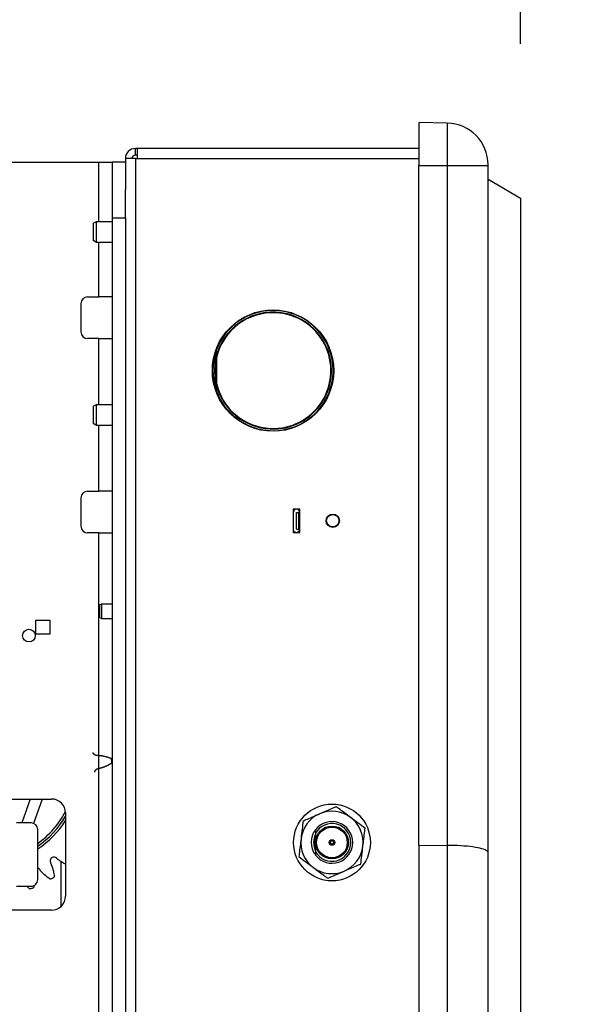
# Model space of a CAD drawing. Header units: inches. Extents: x 170 to 284, y 215 to 248.
# Tile 666 of 1056: x 211.824 to 211.991, y 244.496 to 244.795. Entities that reach past the tile are written whole.
import ezdxf

# ---------------------------------------------------------------- set-up
doc = ezdxf.new("R2010")
doc.units = ezdxf.units.IN
doc.header["$LTSCALE"] = 0.25
doc.header["$MEASUREMENT"] = 0
doc.layers.add('ANNOTATIONS', color=1, linetype='Continuous')
doc.layers.add('LH FRONT OF HOOD', color=7, linetype='Continuous')
doc.styles.add('ARIAL', font='arial.ttf', dxfattribs={"height": 0.09375})
doc.dimstyles.new('STANDARD$0', dxfattribs={"dimtxt": 0.09375, "dimasz": 0.09375, "dimexe": 0.03125, "dimexo": 0.046875, "dimgap": 0.09, "dimtad": 0, "dimtih": 1, "dimtoh": 1, "dimdec": 4, "dimzin": 0, "dimdsep": 46, "dimtxsty": 'ARIAL', "dimcen": 0.09, "dimadec": 0, "dimazin": 0, "dimtfac": 1, "dimtdec": 4, "dimtofl": 0, "dimtmove": 0, "dimatfit": 1, "dimfxl": 1, "dimtolj": 1, "dimtzin": 0, "dimarcsym": 0})

# ---------------------------------------------------------------- blocks, each defined once
blk = doc.blocks.new('*D45')
at = {"layer": 'ANNOTATIONS', "color": 0, "lineweight": -2, "transparency": 16777216}
for p, q in [((210.6277843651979, 245.3460056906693), (210.6277843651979, 246.0798826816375)), ((211.976220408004, 244.7877511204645), (211.976220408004, 246.0798826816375)), ((210.7215343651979, 246.0486326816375), (210.9917282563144, 246.0486326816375)), ((211.882470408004, 246.0486326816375), (211.6122765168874, 246.0486326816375))]:
    blk.add_line(p, q, dxfattribs=at)
at = {"layer": 'ANNOTATIONS', "color": 0, "transparency": 16777216}
for points in [[(210.7215343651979, 246.0642576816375), (210.7215343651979, 246.0330076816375), (210.6277843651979, 246.0486326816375)], [(211.882470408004, 246.0642576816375), (211.882470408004, 246.0330076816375), (211.976220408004, 246.0486326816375)]]:
    blk.add_solid(points, dxfattribs=at)
at = {"layer": 'defpoints', "color": 0, "transparency": 16777216}
for p in [(211.976220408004, 246.0486326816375), (210.6277843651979, 245.2991306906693), (211.976220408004, 244.7408761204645)]:
    blk.add_point(p, dxfattribs=at)
at = {"layer": 'ANNOTATIONS', "color": 0, "transparency": 16777216, "insert": (211.3020023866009, 246.0486326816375), "char_height": 0.09375, "attachment_point": 5, "style": 'ARIAL'}
blk.add_mtext('\\A1;DIM "A"', dxfattribs=at)
blk = doc.blocks.new('*D41')
at = {"layer": 'ANNOTATIONS', "color": 0, "lineweight": -2, "transparency": 16777216}
for p, q in [((211.573486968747, 244.9262927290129), (212.9080140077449, 244.9262927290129)), ((212.8767640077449, 244.8325427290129), (212.8767640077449, 242.5705891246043)), ((212.8767640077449, 239.8737753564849), (212.8767640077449, 242.1357289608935)), ((212.4115944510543, 239.7800253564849), (212.9080140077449, 239.7800253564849))]:
    blk.add_line(p, q, dxfattribs=at)
at = {"layer": 'ANNOTATIONS', "color": 0, "transparency": 16777216}
for points in [[(212.8611390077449, 244.8325427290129), (212.8923890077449, 244.8325427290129), (212.8767640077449, 244.9262927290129)], [(212.8611390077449, 239.8737753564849), (212.8923890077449, 239.8737753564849), (212.8767640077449, 239.7800253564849)]]:
    blk.add_solid(points, dxfattribs=at)
at = {"layer": 'defpoints', "color": 0, "transparency": 16777216}
for p in [(211.526611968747, 244.9262927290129), (212.3647194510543, 239.7800253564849), (212.8767640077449, 239.7800253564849)]:
    blk.add_point(p, dxfattribs=at)
at = {"layer": 'ANNOTATIONS', "color": 0, "transparency": 16777216, "insert": (212.876764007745, 242.3531590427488), "char_height": 0.09375, "attachment_point": 5, "style": 'ARIAL'}
blk.add_mtext('\\A1;TOTAL\\PHEIGHT', dxfattribs=at)

msp = doc.modelspace()

# ---------------------------------------------------------------- linework, layer by layer
at = {"layer": 'LH FRONT OF HOOD'}
for p, q in [((211.9539293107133, 244.7636525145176), (211.9452760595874, 244.7638035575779)), ((211.9452760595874, 244.7638035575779), (211.9452760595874, 244.7507868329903)), ((211.9539293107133, 244.7636525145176), (211.9539293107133, 244.7507868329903)), ((211.8591707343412, 244.7539068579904), (211.8591707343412, 244.7559239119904)), ((211.8598453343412, 244.7559239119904), (211.8591707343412, 244.7559239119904)), ((211.9452760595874, 244.7559239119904), (211.8598453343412, 244.7559239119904)), ((211.8598453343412, 244.7528949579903), (211.8598453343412, 244.7559239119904)), ((211.6673148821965, 244.7517380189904), (211.8480600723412, 244.7517380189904)), ((211.8480600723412, 244.7517380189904), (211.8521076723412, 244.7517380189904)), ((211.8480600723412, 244.7337970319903), (211.8480600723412, 244.7517380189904)), ((211.8561417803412, 244.7517380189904), (211.8521076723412, 244.7517380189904)), ((211.8521076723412, 244.7517380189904), (211.8521076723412, 244.7348730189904)), ((211.8591707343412, 244.7528949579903), (211.8561417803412, 244.7528949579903)), ((211.8561417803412, 244.7528949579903), (211.8561417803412, 244.743433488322)), ((211.8598453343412, 244.7539068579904), (211.8591707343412, 244.7539068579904)), ((211.8591707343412, 244.7528949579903), (211.9452760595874, 244.7528949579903)), ((211.8591707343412, 244.7528949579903), (211.8591707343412, 244.2005662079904)), ((211.9452760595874, 244.7507868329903), (211.9539293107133, 244.7507868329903)), ((211.9452760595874, 244.5442536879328), (211.9452760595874, 244.7507868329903)), ((211.9539293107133, 244.7507868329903), (211.9539293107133, 244.5442277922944)), ((211.9539293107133, 244.7507868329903), (211.9663573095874, 244.7507868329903)), ((211.9663573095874, 244.7507868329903), (211.9663573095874, 244.7510056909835)), ((211.9663573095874, 244.5420231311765), (211.9663573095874, 244.7507868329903)), ((211.9663573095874, 244.7465705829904), (211.976220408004, 244.7408761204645)), ((211.8561417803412, 244.7348730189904), (211.8561417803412, 244.743433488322)), ((211.976220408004, 244.7408761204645), (211.976220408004, 244.2125850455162)), ((211.8463533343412, 244.733212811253), (211.8473652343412, 244.7337970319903)), ((211.8463533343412, 244.733212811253), (211.8463533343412, 244.7279725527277)), ((211.8473652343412, 244.7337970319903), (211.8521076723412, 244.7337970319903)), ((211.8473652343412, 244.7273883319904), (211.8473652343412, 244.7337970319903)), ((211.8521076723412, 244.7348730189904), (211.8561417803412, 244.7348730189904)), ((211.8521076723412, 244.7348730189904), (211.8521076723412, 244.2689773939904)), ((211.8561417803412, 244.7348730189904), (211.8561417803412, 244.2689773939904)), ((211.8473652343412, 244.7273883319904), (211.8463533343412, 244.7279725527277)), ((211.8521076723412, 244.7273883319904), (211.8473652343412, 244.7273883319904)), ((211.8480600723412, 244.7108403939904), (211.8480600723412, 244.7273883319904)), ((211.8446735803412, 244.7108403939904), (211.8480600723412, 244.7108403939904)), ((211.8521076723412, 244.7108403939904), (211.8480600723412, 244.7108403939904)), ((211.8426497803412, 244.7088165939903), (211.8426497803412, 244.7002154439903)), ((211.901861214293, 244.7068770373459), (211.9018532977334, 244.7067085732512)), ((211.9018295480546, 244.7062031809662), (211.9018216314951, 244.7060347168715)), ((211.8480600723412, 244.6981916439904), (211.8446735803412, 244.6981916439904)), ((211.8480600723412, 244.6981916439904), (211.8521076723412, 244.6981916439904)), ((211.8480600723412, 244.6782099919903), (211.8480600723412, 244.6981916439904)), ((211.8835912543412, 244.6945358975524), (211.8835912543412, 244.6823919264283)), ((211.8836587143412, 244.6822019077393), (211.8836587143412, 244.6947259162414)), ((211.8838273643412, 244.6951745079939), (211.8838273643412, 244.6817533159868)), ((211.8834226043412, 244.682898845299), (211.8834226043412, 244.6940289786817)), ((211.8836587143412, 244.6923106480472), (211.8835912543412, 244.691992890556)), ((211.8836587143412, 244.6914364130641), (211.8835912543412, 244.6910118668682)), ((211.8835912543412, 244.6859159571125), (211.8836587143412, 244.6854914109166)), ((211.8463533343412, 244.677625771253), (211.8473652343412, 244.6782099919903)), ((211.8463533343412, 244.677625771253), (211.8463533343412, 244.6773147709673)), ((211.8463533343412, 244.6773147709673), (211.8463533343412, 244.6723855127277)), ((211.8473652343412, 244.6782099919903), (211.8521076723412, 244.6782099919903)), ((211.8473652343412, 244.6778296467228), (211.8473652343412, 244.6782099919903)), ((211.8473652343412, 244.6718012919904), (211.8473652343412, 244.6778296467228)), ((211.8473652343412, 244.6718012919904), (211.8463533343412, 244.6723855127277)), ((211.8521076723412, 244.6718012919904), (211.8473652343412, 244.6718012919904)), ((211.8480600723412, 244.6518128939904), (211.8480600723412, 244.6718012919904)), ((211.9001702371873, 244.6708931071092), (211.9001623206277, 244.6707246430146)), ((211.900138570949, 244.6702192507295), (211.9001306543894, 244.6700507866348)), ((211.8426497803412, 244.6497890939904), (211.8426497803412, 244.6411879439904)), ((211.8446735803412, 244.6518128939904), (211.8480600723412, 244.6518128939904)), ((211.8521076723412, 244.6518128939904), (211.8480600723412, 244.6518128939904)), ((211.9071078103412, 244.6463924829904), (211.9071078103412, 244.6393091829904)), ((211.9091316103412, 244.6463924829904), (211.9071078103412, 244.6463924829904)), ((211.9081298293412, 244.6403210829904), (211.9081298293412, 244.6453805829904)), ((211.9081298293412, 244.6453805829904), (211.9088044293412, 244.6453805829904)), ((211.9088044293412, 244.6403210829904), (211.9088044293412, 244.6453805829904)), ((211.9091316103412, 244.6453805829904), (211.9088044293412, 244.6453805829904)), ((211.9091316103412, 244.6393091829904), (211.9091316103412, 244.6463924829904)), ((211.8480600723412, 244.6391641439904), (211.8446735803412, 244.6391641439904)), ((211.8480600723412, 244.6391641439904), (211.8521076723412, 244.6391641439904)), ((211.8480600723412, 244.2657932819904), (211.8480600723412, 244.6391641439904)), ((211.9071078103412, 244.6393091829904), (211.9091316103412, 244.6393091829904)), ((211.9081298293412, 244.6403210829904), (211.9088044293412, 244.6403210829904)), ((211.9088044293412, 244.6403210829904), (211.9091316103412, 244.6403210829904)), ((211.8482759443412, 244.6172549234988), (211.8489505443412, 244.6176444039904)), ((211.8482759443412, 244.6172549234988), (211.8482759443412, 244.6134803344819)), ((211.8489505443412, 244.6176444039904), (211.8521076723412, 244.6176444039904)), ((211.8489505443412, 244.6130908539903), (211.8489505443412, 244.6176444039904)), ((211.8289054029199, 244.6126349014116), (211.8331879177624, 244.6126349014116)), ((211.8289054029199, 244.6083523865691), (211.8289054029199, 244.6126349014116)), ((211.8331879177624, 244.6126349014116), (211.8331879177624, 244.6083523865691)), ((211.8489505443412, 244.6130908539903), (211.8482759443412, 244.6134803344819)), ((211.8521076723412, 244.6130908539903), (211.8489505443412, 244.6130908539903)), ((211.8331879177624, 244.6083523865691), (211.8289054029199, 244.6083523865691)), ((211.8463375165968, 244.5724426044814), (211.8463368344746, 244.572446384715)), ((211.846340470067, 244.5724269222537), (211.8463375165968, 244.5724426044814)), ((211.8463438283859, 244.5724105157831), (211.846340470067, 244.5724269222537)), ((211.8463466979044, 244.5723974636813), (211.8463438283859, 244.5724105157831)), ((211.8463510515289, 244.5723790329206), (211.8463466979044, 244.5723974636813)), ((211.8463560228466, 244.5723596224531), (211.8463510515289, 244.5723790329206)), ((211.8463614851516, 244.5723399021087), (211.8463560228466, 244.5723596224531)), ((211.8463673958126, 244.5723200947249), (211.8463614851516, 244.5723399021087)), ((211.8463737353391, 244.5723002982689), (211.8463673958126, 244.5723200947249)), ((211.8463804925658, 244.5722805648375), (211.8463737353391, 244.5723002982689)), ((211.8463876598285, 244.5722609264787), (211.8463804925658, 244.5722805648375)), ((211.846395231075, 244.5722414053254), (211.8463876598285, 244.5722609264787)), ((211.8464032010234, 244.572222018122), (211.846395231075, 244.5722414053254)), ((211.8464115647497, 244.5722027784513), (211.8464032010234, 244.572222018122)), ((211.8464203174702, 244.5721836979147), (211.8464115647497, 244.5722027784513)), ((211.8464294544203, 244.5721647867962), (211.8464203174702, 244.5721836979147)), ((211.8464389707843, 244.5721460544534), (211.8464294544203, 244.5721647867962)), ((211.8464488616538, 244.5721275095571), (211.8464389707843, 244.5721460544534)), ((211.8464591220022, 244.5721091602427), (211.8464488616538, 244.5721275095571)), ((211.8464697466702, 244.5720910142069), (211.8464591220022, 244.5721091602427)), ((211.8464807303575, 244.5720730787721), (211.8464697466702, 244.5720910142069)), ((211.846492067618, 244.5720553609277), (211.8464807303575, 244.5720730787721)), ((211.8465037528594, 244.5720378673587), (211.846492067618, 244.5720553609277)), ((211.8465157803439, 244.5720206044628), (211.8465037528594, 244.5720378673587)), ((211.8465281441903, 244.5720035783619), (211.8465157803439, 244.5720206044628)), ((211.8465408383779, 244.571986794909), (211.8465281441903, 244.5720035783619)), ((211.8465538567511, 244.5719702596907), (211.8465408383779, 244.571986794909)), ((211.8465671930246, 244.571953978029), (211.8465538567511, 244.5719702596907)), ((211.8465808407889, 244.5719379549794), (211.8465671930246, 244.571953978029)), ((211.8465947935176, 244.5719221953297), (211.8465808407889, 244.5719379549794)), ((211.8466090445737, 244.5719067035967), (211.8465947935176, 244.5719221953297)), ((211.8466235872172, 244.5718914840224), (211.8466090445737, 244.5719067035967)), ((211.8466384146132, 244.5718765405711), (211.8466235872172, 244.5718914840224)), ((211.8466535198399, 244.5718618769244), (211.8466384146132, 244.5718765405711)), ((211.8466688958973, 244.5718474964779), (211.8466535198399, 244.5718618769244)), ((211.8466845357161, 244.5718334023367), (211.8466688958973, 244.5718474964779)), ((211.8467004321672, 244.571819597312), (211.8466845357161, 244.5718334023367)), ((211.8467165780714, 244.5718060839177), (211.8467004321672, 244.571819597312)), ((211.846732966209, 244.5717928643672), (211.8467165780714, 244.5718060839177)), ((211.8467495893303, 244.5717799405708), (211.846732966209, 244.5717928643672)), ((211.8467664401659, 244.5717673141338), (211.8467495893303, 244.5717799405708)), ((211.8467835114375, 244.5717549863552), (211.8467664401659, 244.5717673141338)), ((211.8468007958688, 244.5717429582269), (211.8467835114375, 244.5717549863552)), ((211.8468182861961, 244.5717312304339), (211.8468007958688, 244.5717429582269)), ((211.8468359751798, 244.5717198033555), (211.8468182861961, 244.5717312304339)), ((211.8468538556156, 244.5717086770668), (211.8468359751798, 244.5717198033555)), ((211.8468719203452, 244.5716978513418), (211.8468538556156, 244.5717086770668)), ((211.8468901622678, 244.5716873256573), (211.8468719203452, 244.5716978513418)), ((211.846908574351, 244.5716770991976), (211.8468901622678, 244.5716873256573)), ((211.8469271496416, 244.5716671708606), (211.846908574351, 244.5716770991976)), ((211.846945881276, 244.5716575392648), (211.8469271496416, 244.5716671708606)), ((211.8469647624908, 244.5716482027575), (211.846945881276, 244.5716575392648)), ((211.8469837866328, 244.5716391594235), (211.8469647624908, 244.5716482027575)), ((211.8470029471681, 244.571630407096), (211.8469837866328, 244.5716391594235)), ((211.8470222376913, 244.5716219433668), (211.8470029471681, 244.571630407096)), ((211.8470416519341, 244.5716137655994), (211.8470222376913, 244.5716219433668)), ((211.847061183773, 244.5716058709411), (211.8470416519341, 244.5716137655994)), ((211.8470808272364, 244.5715982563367), (211.847061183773, 244.5716058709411)), ((211.8471005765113, 244.5715909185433), (211.8470808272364, 244.5715982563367)), ((211.8471204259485, 244.5715838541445), (211.8471005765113, 244.5715909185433)), ((211.8471403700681, 244.5715770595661), (211.8471204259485, 244.5715838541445)), ((211.847160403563, 244.5715705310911), (211.8471403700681, 244.5715770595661)), ((211.8471805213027, 244.5715642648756), (211.847160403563, 244.5715705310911)), ((211.8472007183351, 244.5715582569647), (211.8471805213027, 244.5715642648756)), ((211.8472209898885, 244.5715525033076), (211.8472007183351, 244.5715582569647)), ((211.847241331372, 244.5715469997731), (211.8472209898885, 244.5715525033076)), ((211.847261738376, 244.5715417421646), (211.847241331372, 244.5715469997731)), ((211.8472822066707, 244.5715367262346), (211.847261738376, 244.5715417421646)), ((211.8473027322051, 244.5715319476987), (211.8472822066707, 244.5715367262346)), ((211.8473233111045, 244.5715274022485), (211.8473027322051, 244.5715319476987)), ((211.847343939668, 244.5715230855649), (211.8473233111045, 244.5715274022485)), ((211.8473646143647, 244.5715189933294), (211.847343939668, 244.5715230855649)), ((211.8473853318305, 244.5715151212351), (211.8473646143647, 244.5715189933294)), ((211.8474060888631, 244.5715114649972), (211.8473853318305, 244.5715151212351)), ((211.8474268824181, 244.5715080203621), (211.8474060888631, 244.5715114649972)), ((211.8474477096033, 244.5715047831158), (211.8474268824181, 244.5715080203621)), ((211.8474685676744, 244.5715017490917), (211.8474477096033, 244.5715047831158)), ((211.8474894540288, 244.5714989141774), (211.8474685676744, 244.5715017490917)), ((211.8475103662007, 244.5714962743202), (211.8474894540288, 244.5714989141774)), ((211.8475313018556, 244.5714938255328), (211.8475103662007, 244.5714962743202)), ((211.847552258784, 244.5714915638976), (211.8475313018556, 244.5714938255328)), ((211.8475732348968, 244.5714894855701), (211.847552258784, 244.5714915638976)), ((211.8475942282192, 244.5714875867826), (211.8475732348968, 244.5714894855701)), ((211.8476152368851, 244.571485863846), (211.8475942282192, 244.5714875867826)), ((211.8476362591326, 244.5714843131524), (211.8476152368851, 244.571485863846)), ((211.8476572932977, 244.5714829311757), (211.8476362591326, 244.5714843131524)), ((211.8476783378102, 244.5714817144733), (211.8476572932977, 244.5714829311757)), ((211.8476993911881, 244.5714806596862), (211.8476783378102, 244.5714817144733)), ((211.8477204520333, 244.5714797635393), (211.8476993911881, 244.5714806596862)), ((211.847741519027, 244.5714790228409), (211.8477204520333, 244.5714797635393)), ((211.8477625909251, 244.5714784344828), (211.847741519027, 244.5714790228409)), ((211.8477836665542, 244.5714779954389), (211.8477625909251, 244.5714784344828)), ((211.847804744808, 244.5714777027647), (211.8477836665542, 244.5714779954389)), ((211.8478258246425, 244.571477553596), (211.847804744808, 244.5714777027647)), ((211.8478469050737, 244.5714775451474), (211.8478258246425, 244.571477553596)), ((211.8478769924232, 244.5714775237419), (211.8478469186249, 244.5714775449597)), ((211.8479836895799, 244.5714760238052), (211.8478769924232, 244.5714775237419)), ((211.8480906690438, 244.5714724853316), (211.8479836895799, 244.5714760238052)), ((211.8481979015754, 244.5714670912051), (211.8480906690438, 244.5714724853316)), ((211.8483053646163, 244.5714599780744), (211.8481979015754, 244.5714670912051)), ((211.8484130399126, 244.5714512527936), (211.8483053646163, 244.5714599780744)), ((211.8485209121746, 244.5714410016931), (211.8484130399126, 244.5714512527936)), ((211.8486289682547, 244.5714292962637), (211.8485209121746, 244.5714410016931)), ((211.8487371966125, 244.5714161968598), (211.8486289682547, 244.5714292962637)), ((211.8488455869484, 244.5714017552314), (211.8487371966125, 244.5714161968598)), ((211.8489541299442, 244.5713860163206), (211.8488455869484, 244.5714017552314)), ((211.849062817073, 244.5713690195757), (211.8489541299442, 244.5713860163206)), ((211.8491716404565, 244.5713507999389), (211.849062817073, 244.5713690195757)), ((211.8492805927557, 244.5713313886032), (211.8491716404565, 244.5713507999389)), ((211.849389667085, 244.5713108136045), (211.8492805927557, 244.5713313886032)), ((211.8494988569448, 244.5712891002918), (211.849389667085, 244.5713108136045)), ((211.8496081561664, 244.5712662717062), (211.8494988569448, 244.5712891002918)), ((211.8497175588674, 244.5712423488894), (211.8496081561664, 244.5712662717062)), ((211.849827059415, 244.571217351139), (211.8497175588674, 244.5712423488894)), ((211.8499366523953, 244.5711912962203), (211.849827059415, 244.571217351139)), ((211.8500463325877, 244.5711642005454), (211.8499366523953, 244.5711912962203)), ((211.8501560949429, 244.5711360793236), (211.8500463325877, 244.5711642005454)), ((211.8502659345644, 244.5711069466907), (211.8501560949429, 244.5711360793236)), ((211.8503758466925, 244.5710768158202), (211.8502659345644, 244.5711069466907)), ((211.8504858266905, 244.5710456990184), (211.8503758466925, 244.5710768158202)), ((211.8505958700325, 244.5710136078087), (211.8504858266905, 244.5710456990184)), ((211.8507059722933, 244.5709805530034), (211.8505958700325, 244.5710136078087)), ((211.8508161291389, 244.5709465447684), (211.8507059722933, 244.5709805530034)), ((211.8509263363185, 244.5709115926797), (211.8508161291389, 244.5709465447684)), ((211.8509088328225, 244.5686325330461), (211.8510115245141, 244.5686849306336)), ((211.8510365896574, 244.5708757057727), (211.8509263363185, 244.5709115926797)), ((211.8510115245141, 244.5686849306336), (211.8511141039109, 244.5687382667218)), ((211.8511468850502, 244.5708388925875), (211.8510365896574, 244.5708757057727)), ((211.8511141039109, 244.5687382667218), (211.8512165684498, 244.5687925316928)), ((211.8512572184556, 244.5708011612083), (211.8511468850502, 244.5708388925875)), ((211.8512165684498, 244.5687925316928), (211.8513189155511, 244.5688477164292)), ((211.8513675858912, 244.5707625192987), (211.8512572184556, 244.5708011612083)), ((211.8513189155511, 244.5688477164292), (211.8514211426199, 244.5689038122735)), ((211.8514779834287, 244.5707229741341), (211.8513675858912, 244.5707625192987)), ((211.8514211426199, 244.5689038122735), (211.8515232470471, 244.5689608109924)), ((211.8515884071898, 244.5706825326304), (211.8514779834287, 244.5707229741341)), ((211.8515232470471, 244.5689608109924), (211.8516252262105, 244.5690187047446)), ((211.8516988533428, 244.5706412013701), (211.8515884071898, 244.5706825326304)), ((211.8516252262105, 244.5690187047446), (211.8517270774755, 244.5690774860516)), ((211.8518093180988, 244.5705989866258), (211.8516988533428, 244.5706412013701)), ((211.8517270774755, 244.5690774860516), (211.8518287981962, 244.5691371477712)), ((211.8518325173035, 244.5705883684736), (211.8518093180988, 244.5705989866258)), ((211.8518287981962, 244.5691371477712), (211.8519303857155, 244.5691976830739)), ((211.8518564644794, 244.5705733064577), (211.8518325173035, 244.5705883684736)), ((211.851878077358, 244.5705550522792), (211.8518564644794, 244.5705733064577)), ((211.8518969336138, 244.5705339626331), (211.851878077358, 244.5705550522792)), ((211.8519126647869, 244.5705104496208), (211.8518969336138, 244.5705339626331)), ((211.8519249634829, 244.5704849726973), (211.8519126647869, 244.5705104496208)), ((211.8519335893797, 244.5704580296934), (211.8519249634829, 244.5704849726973)), ((211.8519303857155, 244.5691976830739), (211.8519514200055, 244.5692121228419)), ((211.8519383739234, 244.5704301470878), (211.8519335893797, 244.5704580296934)), ((211.8519484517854, 244.5703283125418), (211.8519383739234, 244.5704301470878)), ((211.8519585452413, 244.5702233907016), (211.8519484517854, 244.5703283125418)), ((211.8519514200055, 244.5692121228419), (211.8519724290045, 244.5692310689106)), ((211.851968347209, 244.5701184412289), (211.8519585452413, 244.5702233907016)), ((211.851977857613, 244.5700134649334), (211.851968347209, 244.5701184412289)), ((211.8519724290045, 244.5692310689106), (211.8519905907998, 244.5692527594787)), ((211.8519870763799, 244.5699084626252), (211.851977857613, 244.5700134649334)), ((211.8519960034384, 244.5698034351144), (211.8519870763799, 244.5699084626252)), ((211.8519905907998, 244.5692527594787), (211.8520055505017, 244.5692767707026)), ((211.8520046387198, 244.5696983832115), (211.8519960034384, 244.5698034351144)), ((211.8520129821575, 244.569593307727), (211.8520046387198, 244.5696983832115)), ((211.8520055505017, 244.5692767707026), (211.8520170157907, 244.569302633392)), ((211.852021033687, 244.5694882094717), (211.8520129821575, 244.569593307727)), ((211.8520170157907, 244.569302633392), (211.8520247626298, 244.5693298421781)), ((211.8520285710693, 244.5693861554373), (211.852021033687, 244.5694882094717)), ((211.8520247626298, 244.5693298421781), (211.8520286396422, 244.5693578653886)), ((211.8520286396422, 244.5693578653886), (211.8520285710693, 244.5693861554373)), ((211.8468558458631, 244.5664390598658), (211.8468558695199, 244.5664429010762)), ((211.8468558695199, 244.5664429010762), (211.8468560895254, 244.5664588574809)), ((211.8468560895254, 244.5664588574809), (211.8468565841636, 244.5664755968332)), ((211.8468565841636, 244.5664755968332), (211.8468571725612, 244.5664889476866)), ((211.8468571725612, 244.5664889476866), (211.8468583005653, 244.5665078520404)), ((211.8468583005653, 244.5665078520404), (211.8468598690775, 244.5665278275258)), ((211.8468598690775, 244.5665278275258), (211.8468618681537, 244.5665481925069)), ((211.8468618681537, 244.5665481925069), (211.8468642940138, 244.5665687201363)), ((211.8468642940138, 244.5665687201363), (211.8468671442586, 244.5665893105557)), ((211.8468671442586, 244.5665893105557), (211.8468704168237, 244.5666099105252)), ((211.8468704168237, 244.5666099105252), (211.846874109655, 244.5666304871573)), ((211.846874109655, 244.5666304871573), (211.846878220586, 244.566651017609)), ((211.846878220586, 244.566651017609), (211.846882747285, 244.566671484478)), ((211.846882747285, 244.566671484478), (211.8468876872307, 244.5666918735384)), ((211.8468876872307, 244.5666918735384), (211.8468930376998, 244.5667121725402)), ((211.8468930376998, 244.5667121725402), (211.8468987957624, 244.5667323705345)), ((211.8468987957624, 244.5667323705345), (211.846904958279, 244.5667524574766)), ((211.846904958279, 244.5667524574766), (211.846911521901, 244.5667724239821)), ((211.846911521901, 244.5667724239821), (211.8469184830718, 244.5667922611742)), ((211.8469184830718, 244.5667922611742), (211.8469258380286, 244.5668119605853)), ((211.8469258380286, 244.5668119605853), (211.8469335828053, 244.5668315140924)), ((211.8469335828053, 244.5668315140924), (211.8469417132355, 244.5668509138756)), ((211.8469417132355, 244.5668509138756), (211.8469502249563, 244.56687015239)), ((211.8469502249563, 244.56687015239), (211.846959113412, 244.5668892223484)), ((211.846959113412, 244.5668892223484), (211.8469683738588, 244.5669081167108)), ((211.8469683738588, 244.5669081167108), (211.846978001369, 244.5669268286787)), ((211.846978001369, 244.5669268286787), (211.8469879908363, 244.5669453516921)), ((211.8469879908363, 244.5669453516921), (211.8469983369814, 244.5669636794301)), ((211.8469983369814, 244.5669636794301), (211.8470090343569, 244.5669818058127)), ((211.8470090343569, 244.5669818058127), (211.8470200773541, 244.5669997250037)), ((211.8470200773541, 244.5669997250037), (211.8470314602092, 244.5670174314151)), ((211.8470314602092, 244.5670174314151), (211.8470431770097, 244.5670349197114)), ((211.8470431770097, 244.5670349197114), (211.8470552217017, 244.5670521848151)), ((211.8470552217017, 244.5670521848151), (211.8470675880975, 244.5670692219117)), ((211.8470675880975, 244.5670692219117), (211.8470802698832, 244.5670860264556)), ((211.8470802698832, 244.5670860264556), (211.8470932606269, 244.567102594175)), ((211.8470932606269, 244.567102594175), (211.8471065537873, 244.5671189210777)), ((211.8471065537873, 244.5671189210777), (211.8471201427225, 244.5671350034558)), ((211.8471201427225, 244.5671350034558), (211.8471340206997, 244.5671508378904)), ((211.8471340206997, 244.5671508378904), (211.847148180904, 244.5671664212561)), ((211.847148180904, 244.5671664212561), (211.8471626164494, 244.5671817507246)), ((211.8471626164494, 244.5671817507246), (211.847177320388, 244.5671968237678)), ((211.847177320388, 244.5671968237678), (211.8471922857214, 244.5672116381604)), ((211.8471922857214, 244.5672116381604), (211.8472075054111, 244.5672261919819)), ((211.8472075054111, 244.5672261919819), (211.84722297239, 244.567240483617)), ((211.84722297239, 244.567240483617), (211.8472386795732, 244.5672545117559)), ((211.8472386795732, 244.5672545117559), (211.8472546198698, 244.5672682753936)), ((211.8472546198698, 244.5672682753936), (211.8472707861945, 244.5672817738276)), ((211.8472707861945, 244.5672817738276), (211.8472871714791, 244.5672950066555)), ((211.8472871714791, 244.5672950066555), (211.8473037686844, 244.5673079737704)), ((211.8473037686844, 244.5673079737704), (211.8473205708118, 244.5673206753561)), ((211.8473205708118, 244.5673206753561), (211.8473375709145, 244.567333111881)), ((211.8473375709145, 244.567333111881), (211.8473547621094, 244.5673452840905)), ((211.8473547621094, 244.5673452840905), (211.8473721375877, 244.5673571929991)), ((211.8473721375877, 244.5673571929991), (211.8473896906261, 244.5673688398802)), ((211.8473896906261, 244.5673688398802), (211.8474074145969, 244.5673802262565)), ((211.8474074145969, 244.5673802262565), (211.8474253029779, 244.567391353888)), ((211.8474253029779, 244.567391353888), (211.8474433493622, 244.5674022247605)), ((211.8474433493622, 244.5674022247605), (211.8474615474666, 244.5674128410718)), ((211.8474615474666, 244.5674128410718), (211.8474798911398, 244.5674232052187)), ((211.8474798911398, 244.5674232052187), (211.84749837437, 244.5674333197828)), ((211.84749837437, 244.5674333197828), (211.8475169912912, 244.5674431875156)), ((211.8475169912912, 244.5674431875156), (211.8475357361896, 244.567452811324)), ((211.8475357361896, 244.567452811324), (211.8475546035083, 244.5674621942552)), ((211.8475546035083, 244.5674621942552), (211.8475735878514, 244.5674713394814)), ((211.8475735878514, 244.5674713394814), (211.8475926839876, 244.5674802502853)), ((211.8475926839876, 244.5674802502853), (211.8476118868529, 244.5674889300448)), ((211.8476118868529, 244.5674889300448), (211.8476311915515, 244.5674973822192)), ((211.8476311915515, 244.5674973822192), (211.8476505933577, 244.5675056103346)), ((211.8476505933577, 244.5675056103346), (211.8476700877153, 244.5675136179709)), ((211.8476700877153, 244.5675136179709), (211.8476896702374, 244.5675214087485)), ((211.8476896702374, 244.5675214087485), (211.8477093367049, 244.5675289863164)), ((211.8477093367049, 244.5675289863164), (211.8477290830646, 244.5675363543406)), ((211.8477290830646, 244.5675363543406), (211.847748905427, 244.5675435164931)), ((211.847748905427, 244.5675435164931), (211.8477688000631, 244.5675504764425)), ((211.8477688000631, 244.5675504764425), (211.8477887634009, 244.5675572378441)), ((211.8477887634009, 244.5675572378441), (211.847808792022, 244.5675638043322)), ((211.847808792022, 244.5675638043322), (211.8478288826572, 244.5675701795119)), ((211.8478288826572, 244.5675701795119), (211.8478490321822, 244.5675763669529)), ((211.8478490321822, 244.5675763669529), (211.8478692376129, 244.567582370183)), ((211.8478692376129, 244.567582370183), (211.8478894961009, 244.5675881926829)), ((211.8478894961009, 244.5675881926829), (211.8479098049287, 244.5675938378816)), ((211.8479098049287, 244.5675938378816), (211.8479301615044, 244.5675993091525)), ((211.8479301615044, 244.5675993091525), (211.847950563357, 244.5676046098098)), ((211.847950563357, 244.5676046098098), (211.8479710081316, 244.5676097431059)), ((211.8479710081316, 244.5676097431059), (211.8479914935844, 244.5676147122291)), ((211.8479914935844, 244.5676147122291), (211.8480120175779, 244.5676195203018)), ((211.8480120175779, 244.5676195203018), (211.8480325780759, 244.5676241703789)), ((211.8480325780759, 244.5676241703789), (211.8480531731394, 244.5676286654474)), ((211.8480531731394, 244.5676286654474), (211.8480738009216, 244.5676330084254)), ((211.8480738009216, 244.5676330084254), (211.8480944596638, 244.5676372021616)), ((211.8480944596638, 244.5676372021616), (211.8481151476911, 244.5676412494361)), ((211.8481151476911, 244.5676412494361), (211.8481358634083, 244.56764515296)), ((211.8481358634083, 244.56764515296), (211.848156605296, 244.567648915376)), ((211.848156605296, 244.567648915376), (211.8481773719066, 244.5676525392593)), ((211.8481773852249, 244.5676525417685), (211.8482070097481, 244.5676577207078)), ((211.8482070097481, 244.5676577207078), (211.8483118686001, 244.5676774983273)), ((211.8483118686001, 244.5676774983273), (211.8484166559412, 244.5676993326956)), ((211.8484166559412, 244.5676993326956), (211.848521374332, 244.5677230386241)), ((211.848521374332, 244.5677230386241), (211.8486260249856, 244.5677484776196)), ((211.8486260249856, 244.5677484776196), (211.8487306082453, 244.5677755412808)), ((211.8487306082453, 244.5677755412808), (211.8488351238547, 244.5678041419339)), ((211.8488351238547, 244.5678041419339), (211.8489395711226, 244.5678342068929)), ((211.8489395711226, 244.5678342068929), (211.8490439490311, 244.5678656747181)), ((211.8490439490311, 244.5678656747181), (211.8491482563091, 244.5678984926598)), ((211.8491482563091, 244.5678984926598), (211.8492524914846, 244.5679326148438)), ((211.8492524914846, 244.5679326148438), (211.8493566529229, 244.5679680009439)), ((211.8493566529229, 244.5679680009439), (211.8494607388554, 244.5680046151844)), ((211.8494607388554, 244.5680046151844), (211.849564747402, 244.5680424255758)), ((211.849564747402, 244.5680424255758), (211.8496686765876, 244.5680814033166)), ((211.8496686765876, 244.5680814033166), (211.8497725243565, 244.5681215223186)), ((211.8497725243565, 244.5681215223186), (211.8498762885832, 244.5681627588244)), ((211.8498762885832, 244.5681627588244), (211.8499799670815, 244.568205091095)), ((211.8499799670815, 244.568205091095), (211.8500835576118, 244.5682484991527)), ((211.8500835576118, 244.5682484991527), (211.8501870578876, 244.5682929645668)), ((211.8501870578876, 244.5682929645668), (211.8502904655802, 244.5683384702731)), ((211.8502904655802, 244.5683384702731), (211.8503937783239, 244.5683850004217)), ((211.8503937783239, 244.5683850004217), (211.8504969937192, 244.5684325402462)), ((211.8504969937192, 244.5684325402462), (211.8506001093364, 244.5684810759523)), ((211.8506001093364, 244.5684810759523), (211.850703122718, 244.5685305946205)), ((211.850703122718, 244.5685305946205), (211.8508060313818, 244.5685810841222)), ((211.8508060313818, 244.5685810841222), (211.8509088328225, 244.5686325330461)), ((211.8134733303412, 244.5582964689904), (211.8337113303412, 244.5582964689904)), ((211.8271590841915, 244.5582964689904), (211.8246386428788, 244.5510445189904)), ((211.8308371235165, 244.5582964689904), (211.828260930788, 244.5508841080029)), ((211.8379275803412, 244.5540802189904), (211.8379275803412, 244.5287827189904)), ((211.8274712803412, 244.5510445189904), (211.8230863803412, 244.5510445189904)), ((211.8294950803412, 244.5338422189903), (211.8294950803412, 244.5490207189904)), ((211.9139229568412, 244.5479449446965), (211.9139229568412, 244.5451114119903)), ((211.9136868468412, 244.543107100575), (211.9136868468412, 244.5471157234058)), ((211.9139229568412, 244.5451114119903), (211.9139229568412, 244.5422778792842)), ((211.9452760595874, 244.5442536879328), (211.9539293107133, 244.5442277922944)), ((211.9452760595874, 244.5442536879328), (211.9452760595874, 244.4092074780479)), ((211.9539293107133, 244.5442277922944), (211.9539293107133, 244.4092333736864)), ((211.9663573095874, 244.4114380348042), (211.9663573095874, 244.5420231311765)), ((211.8365517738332, 244.5393312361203), (211.8365517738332, 244.525666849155)), ((211.8230863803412, 244.5318184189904), (211.8274712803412, 244.5318184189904)), ((211.8269700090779, 244.5310338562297), (211.8262369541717, 244.5318184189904)), ((211.8283042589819, 244.5320206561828), (211.8282846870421, 244.531533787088)), ((211.8337113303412, 244.5245664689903), (211.8134733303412, 244.5245664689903))]:
    msp.add_line(p, q, dxfattribs=at)
at = {"layer": 'LH FRONT OF HOOD', "flags": 128}
for points in [[(211.8834226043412, 244.6892339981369), (211.8834169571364, 244.6878358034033), (211.8834226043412, 244.6876938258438)], [(211.8835912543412, 244.6849349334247), (211.8835948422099, 244.6849172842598), (211.8836587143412, 244.6846171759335)]]:
    msp.add_lwpolyline(points, dxfattribs=at)
at = {"layer": 'LH FRONT OF HOOD'}
for centre, radius in [((211.9009959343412, 244.6884639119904), 0.0184334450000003), ((211.9191494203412, 244.6428508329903), 0.002023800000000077), ((211.9191494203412, 244.6428508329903), 0.00188729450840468), ((211.8268304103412, 244.6079638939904), 0.00193947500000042), ((211.9189149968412, 244.5451114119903), 0.01167057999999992), ((211.9189149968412, 244.5451114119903), 0.00499203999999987), ((211.9189149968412, 244.5451114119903), 0.004654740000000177), ((211.9189149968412, 244.5451114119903), 0.0008432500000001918), ((211.9189149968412, 244.5451114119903), 0.0005059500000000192)]:
    msp.add_circle(centre, radius, dxfattribs=at)
for centre, radius, start, end in [((211.9537085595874, 244.7510056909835), 0.01264875, 0, 88.99999999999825), ((211.8591707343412, 244.7528949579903), 0.003028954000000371, 90, 180), ((211.8591707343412, 244.7528949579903), 0.001011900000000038, 90, 180), ((211.8446735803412, 244.7088165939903), 0.002023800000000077, 90, 180), ((211.9009959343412, 244.6884639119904), 0.01826479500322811, 87.3095037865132, 160.0484552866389), ((211.9009959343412, 244.6884639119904), 0.01826479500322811, 267.3095037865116, 87.3095037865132), ((211.9009959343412, 244.6884639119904), 0.01775884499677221, 87.3095037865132, 165.1861548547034), ((211.9009959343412, 244.6884639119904), 0.01759019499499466, 87.3095037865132, 167.4299561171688), ((211.9009959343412, 244.6884639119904), 0.01775884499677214, 267.3095037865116, 87.3095037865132), ((211.9009959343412, 244.6884639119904), 0.01759019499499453, 267.3095037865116, 87.3095037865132), ((211.8446735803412, 244.7002154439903), 0.002023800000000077, 180, 269.9999999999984), ((211.9009959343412, 244.6884639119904), 0.01826479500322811, 164.1840581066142, 195.8159418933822), ((211.9009959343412, 244.6884639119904), 0.01775884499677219, 171.7110680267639, 188.2889319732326), ((211.9009959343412, 244.6884639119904), 0.01759019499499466, 192.5700438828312, 267.3095037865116), ((211.9009959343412, 244.6884639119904), 0.01775884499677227, 194.8138451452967, 267.3095037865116), ((211.9009959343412, 244.6884639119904), 0.01826479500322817, 199.951544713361, 267.3095037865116), ((211.8446735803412, 244.6497890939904), 0.002023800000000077, 90, 180), ((211.9081197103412, 244.6453805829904), 0.001011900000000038, 0, 179.9999999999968), ((211.8446735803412, 244.6411879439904), 0.002023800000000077, 180, 269.9999999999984), ((211.9081197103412, 244.6403210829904), 0.001011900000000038, 179.9999999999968, 0), ((211.8337113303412, 244.5540802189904), 0.00421625, 0, 90), ((211.8141816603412, 244.5666422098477), 0.02665837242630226, 305.0598587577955, 332.8744175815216), ((211.9189149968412, 244.5451114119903), 0.009478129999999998, 113.2007450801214, 173.2007450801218), ((211.9189149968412, 244.5451114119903), 0.009478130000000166, 53.20074508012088, 113.2007450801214), ((211.8274712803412, 244.5490207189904), 0.002023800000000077, 0, 90), ((211.8141816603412, 244.5666422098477), 0.02733286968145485, 304.073543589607, 330.3157765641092), ((211.8141816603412, 244.5666422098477), 0.02735388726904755, 304.043772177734, 330.2386364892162), ((211.8141816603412, 244.5666422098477), 0.02802838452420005, 303.1172399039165, 327.9094685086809), ((211.9189149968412, 244.5451114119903), 0.006324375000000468, 217.8767459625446, 142.123254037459), ((211.9189149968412, 244.5451114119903), 0.005740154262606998, 209.5796851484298, 150.4203148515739), ((211.9189149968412, 244.5451114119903), 0.009478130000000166, 353.2007450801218, 53.20074508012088), ((211.9189149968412, 244.5451114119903), 0.006324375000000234, 142.1847121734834, 217.0189995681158), ((211.9189149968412, 244.5451114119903), 0.009478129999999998, 173.2007450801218, 233.2007450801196), ((211.9189149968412, 244.5451114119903), 0.005599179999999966, 153.0707276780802, 206.9292723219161), ((211.9189149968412, 244.5451114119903), 0.009478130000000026, 293.2007450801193, 353.2007450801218), ((211.9189149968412, 244.5451114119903), 0.009478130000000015, 233.2007450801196, 293.2007450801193), ((211.8274712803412, 244.5338422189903), 0.002023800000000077, 269.9999999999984, 0), ((211.8141816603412, 244.5666422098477), 0.03794625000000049, 300.6173441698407, 302.1996099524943), ((211.8141816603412, 244.5666422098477), 0.03794625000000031, 290.0291088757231, 291.6113746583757), ((211.8337113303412, 244.5287827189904), 0.00421625, 269.9999999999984, 0)]:
    msp.add_arc(centre, radius, start, end, dxfattribs=at)
for points, knots in [([(211.910151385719, 244.5516672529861), (211.9105768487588, 244.5518496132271), (211.9121753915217, 244.5525347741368), (211.9139089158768, 244.5532777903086), (211.9151810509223, 244.5538230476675)], [0, 0, 0, 0, 0.2661568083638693, 1, 1, 1, 1]), ([(211.9151810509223, 244.5538230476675), (211.9152951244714, 244.5538719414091), (211.9166991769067, 244.5544737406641), (211.9184230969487, 244.5552126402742), (211.9199123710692, 244.555850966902), (211.9202107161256, 244.5559788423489)], [0, 0, 0, 0, 0.06604494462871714, 0.8129015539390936, 1, 1, 1, 1]), ([(211.9245925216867, 244.552700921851), (211.9239800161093, 244.553159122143), (211.9227328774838, 244.554092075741), (211.921280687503, 244.5551784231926), (211.920452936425, 244.5557976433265), (211.9202107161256, 244.5559788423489)], [0, 0, 0, 0, 0.4057211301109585, 0.8260994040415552, 1, 1, 1, 1]), ([(211.910151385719, 244.5516672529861), (211.9100507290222, 244.5508230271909), (211.9098457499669, 244.5491038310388), (211.9096217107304, 244.5472247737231), (211.9095067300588, 244.5462604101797), (211.9095035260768, 244.5462335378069)], [0, 0, 0, 0, 0.4839977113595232, 0.9856213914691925, 1, 1, 1, 1]), ([(211.9289743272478, 244.5494230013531), (211.928293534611, 244.5499322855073), (211.9269071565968, 244.5509694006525), (211.9253918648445, 244.5521029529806), (211.9246141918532, 244.5526847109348), (211.9245925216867, 244.552700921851)], [0, 0, 0, 0, 0.48399771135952, 0.9856213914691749, 1, 1, 1, 1]), ([(211.9139229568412, 244.5489943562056), (211.9139229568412, 244.5489611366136), (211.9139229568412, 244.5486276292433), (211.9139229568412, 244.5482683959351), (211.9139229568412, 244.5479449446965)], [0, 0, 0, 0, 0.09960677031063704, 1, 1, 1, 1]), ([(211.9283264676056, 244.5439892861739), (211.9284170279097, 244.5447488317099), (211.9286014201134, 244.5462953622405), (211.9288161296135, 244.5480961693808), (211.9289385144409, 244.5491226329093), (211.9289743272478, 244.5494230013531)], [0, 0, 0, 0, 0.40572113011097, 0.8260994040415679, 1, 1, 1, 1]), ([(211.9095035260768, 244.5462335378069), (211.9094129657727, 244.5454739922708), (211.909228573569, 244.5439274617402), (211.9090138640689, 244.5421266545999), (211.9088914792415, 244.5411001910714), (211.9088556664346, 244.5407998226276)], [0, 0, 0, 0, 0.4057211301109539, 0.8260994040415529, 1, 1, 1, 1]), ([(211.9139229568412, 244.5422778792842), (211.9139229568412, 244.5422640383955), (211.9139229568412, 244.5418951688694), (211.9139229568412, 244.5415554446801), (211.9139229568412, 244.5412284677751)], [0, 0, 0, 0, 0.03752245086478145, 1, 1, 1, 1]), ([(211.9276786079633, 244.5385555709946), (211.9277792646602, 244.5393997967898), (211.9279842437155, 244.5411189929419), (211.928208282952, 244.5429980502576), (211.9283232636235, 244.543962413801), (211.9283264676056, 244.5439892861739)], [0, 0, 0, 0, 0.4839977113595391, 0.9856213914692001, 1, 1, 1, 1]), ([(211.9663573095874, 244.5420231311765), (211.966357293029, 244.542025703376), (211.9663562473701, 244.5421881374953), (211.9660983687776, 244.5425991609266), (211.9646798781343, 244.5432127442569), (211.9618563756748, 244.5437666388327), (211.9581435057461, 244.5441447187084), (211.9553341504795, 244.5442000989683), (211.9539293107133, 244.5442277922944)], [0, 0, 0, 0, 0.002242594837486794, 0.1416196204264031, 0.3591372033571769, 0.5736751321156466, 0.7868129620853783, 1, 1, 1, 1]), ([(211.8337101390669, 244.5404452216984), (211.8335661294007, 244.5402945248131), (211.8332760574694, 244.5399909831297), (211.8332459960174, 244.5392091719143), (211.833478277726, 244.5387322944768), (211.8336200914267, 244.538441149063)], [0, 0, 0, 0, 0.2774577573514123, 0.558870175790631, 1, 1, 1, 1]), ([(211.83565645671, 244.5399591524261), (211.8353425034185, 244.5402406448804), (211.8349040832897, 244.5406337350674), (211.8341370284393, 244.5406844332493), (211.8338520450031, 244.5405247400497), (211.8337101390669, 244.5404452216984)], [0, 0, 0, 0, 0.5587671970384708, 0.7802905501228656, 1, 1, 1, 1]), ([(211.8379275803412, 244.5385611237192), (211.837625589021, 244.5386959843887), (211.8368090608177, 244.5390606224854), (211.8361020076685, 244.539611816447), (211.83565645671, 244.5399591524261)], [0, 0, 0, 0, 0.3698479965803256, 1, 1, 1, 1]), ([(211.9088556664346, 244.5407998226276), (211.9095364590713, 244.5402905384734), (211.9109228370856, 244.5392534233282), (211.9124381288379, 244.5381198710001), (211.9132158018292, 244.5375381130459), (211.9132374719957, 244.5375219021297)], [0, 0, 0, 0, 0.4839977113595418, 0.9856213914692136, 0.9999999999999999, 0.9999999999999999, 0.9999999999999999, 0.9999999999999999]), ([(211.8303878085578, 244.536467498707), (211.8301436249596, 244.5368428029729), (211.8298977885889, 244.5372206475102), (211.8294977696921, 244.5373087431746), (211.8294950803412, 244.537309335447)], [0, 0, 0, 0, 0.9932769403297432, 1, 1, 1, 1]), ([(211.8332952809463, 244.5339900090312), (211.8326977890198, 244.5343896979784), (211.8316310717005, 244.5351032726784), (211.8307676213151, 244.5360507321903), (211.8303878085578, 244.536467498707)], [0, 0, 0, 0, 0.5601220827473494, 1, 1, 1, 1]), ([(211.8336200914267, 244.538441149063), (211.8338611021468, 244.5377650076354), (211.8342917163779, 244.5365569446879), (211.8344333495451, 244.5352836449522), (211.8344957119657, 244.5347229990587)], [0, 0, 0, 0, 0.55969055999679, 1, 1, 1, 1]), ([(211.9132374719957, 244.5375219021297), (211.9138499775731, 244.5370637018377), (211.9150971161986, 244.5361307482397), (211.9165493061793, 244.5350444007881), (211.9173770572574, 244.5344251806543), (211.9176192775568, 244.5342439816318)], [0, 0, 0, 0, 0.4057211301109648, 0.826099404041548, 0.9999999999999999, 0.9999999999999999, 0.9999999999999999, 0.9999999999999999]), ([(211.9176192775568, 244.5342439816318), (211.9180447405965, 244.5344263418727), (211.9196432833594, 244.5351115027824), (211.9213768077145, 244.5358545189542), (211.92264894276, 244.5363997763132)], [0, 0, 0, 0, 0.2661568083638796, 1, 1, 1, 1]), ([(211.92264894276, 244.5363997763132), (211.9227630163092, 244.5364486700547), (211.9241670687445, 244.5370504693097), (211.9258909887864, 244.5377893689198), (211.9273802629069, 244.5384276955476), (211.9276786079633, 244.5385555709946)], [0, 0, 0, 0, 0.06604494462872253, 0.8129015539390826, 1, 1, 1, 1]), ([(211.8335077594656, 244.5339861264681), (211.8334884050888, 244.5339777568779), (211.8334507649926, 244.5339614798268), (211.8333750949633, 244.5339548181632), (211.8333259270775, 244.5339764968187), (211.8332952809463, 244.5339900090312)], [0, 0, 0, 0, 0.2850604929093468, 0.5543812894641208, 1, 1, 1, 1]), ([(211.8344957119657, 244.5347229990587), (211.8344922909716, 244.5346799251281), (211.8344861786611, 244.5346029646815), (211.8344278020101, 244.5345538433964), (211.8344020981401, 244.5345322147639)], [0, 0, 0, 0, 0.5596891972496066, 1, 1, 1, 1]), ([(211.8271781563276, 244.5309909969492), (211.8271575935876, 244.5309863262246), (211.8271176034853, 244.5309772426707), (211.8270419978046, 244.5309845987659), (211.8269976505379, 244.5310149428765), (211.8269700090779, 244.5310338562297)], [0, 0, 0, 0, 0.2850604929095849, 0.5543812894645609, 0.9999999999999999, 0.9999999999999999, 0.9999999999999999, 0.9999999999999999]), ([(211.8282846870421, 244.531533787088), (211.8282734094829, 244.531492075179), (211.8282532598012, 244.5314175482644), (211.8281868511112, 244.5313799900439), (211.8281576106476, 244.5313634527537)], [0, 0, 0, 0, 0.559689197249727, 0.9999999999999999, 0.9999999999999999, 0.9999999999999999, 0.9999999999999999])]:
    msp.add_open_spline(points, degree=3, knots=knots, dxfattribs=at)

# ---------------------------------------------------------------- dimensions: what is measured, and where the dimension line sits
at = {"layer": 'ANNOTATIONS'}
dim = msp.add_linear_dim(base=(211.976220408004, 246.0486326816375), p1=(210.6277843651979, 245.2991306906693), p2=(211.976220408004, 244.7408761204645), text='DIM "A"', dimstyle='STANDARD$0', dxfattribs=at)
dim.commit()
dim.dimension.update_dxf_attribs({"geometry": '*D45', "text_midpoint": (211.3020023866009, 246.0486326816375)})
dim = msp.add_linear_dim(base=(212.8767640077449, 239.7800253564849), p1=(211.5266119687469, 244.9262927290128), p2=(212.3647194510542, 239.7800253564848), angle=90, text='TOTAL\\PHEIGHT', dimstyle='STANDARD$0', dxfattribs=at)
dim.commit()
dim.dimension.update_dxf_attribs({"geometry": '*D41', "text_midpoint": (212.876764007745, 242.3531590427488)})

doc.saveas('drawing.dxf')
